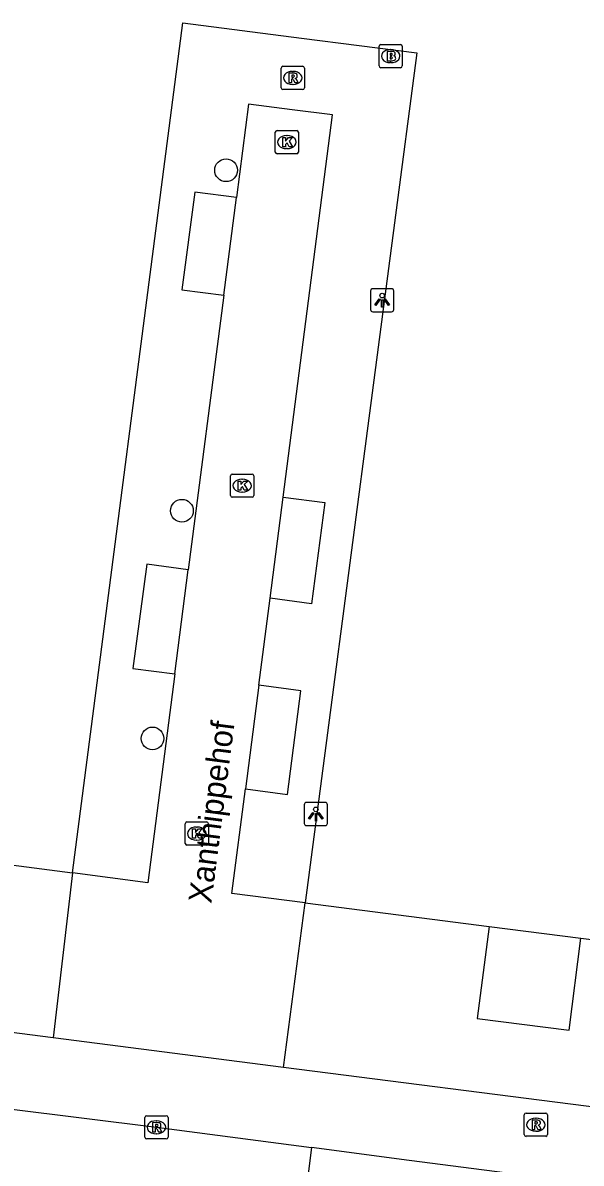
# Model space of a CAD drawing. Extents: x 162186 to 163152, y 385513 to 386513.
# Drawn here: x 162404.64 to 162428.73, y 386051 to 386100.17 of the extents above; entities that cross this region are included whole.
import ezdxf

# ---------------------------------------------------------------- set-up
doc = ezdxf.new("R2010")
doc.units = 0
for name, color, linetype in [('IMGEO_Boom', 7, 'Continuous'), ('IMGEO_Brandkraan', 7, 'Continuous'), ('IMGEO_Groenvoorziening', 7, 'Continuous'), ('IMGEO_Kolk', 7, 'Continuous'), ('IMGEO_Lichtpunt', 7, 'Continuous'), ('IMGEO_Openbare_ruimte_label', 7, 'Continuous'), ('IMGEO_Rijbaan_lokaal_open', 7, 'Continuous'), ('IMGEO_Rioolput', 7, 'Continuous'), ('IMGEO_Voetpad_open', 7, 'Continuous')]:
    doc.layers.add(name, color=color, linetype=linetype)

msp = doc.modelspace()

# ---------------------------------------------------------------- linework, layer by layer
at = {"layer": 'IMGEO_Boom'}
for centre in [(162413.406, 386093.807), (162411.505, 386079.129), (162410.234, 386069.311)]:
    msp.add_circle(centre, 0.489, dxfattribs=at)
at = {"layer": 'IMGEO_Brandkraan'}
for p, q in [((162420.083, 386099.229), (162420.935, 386099.229)), ((162420.008, 386098.303), (162420.008, 386099.155)), ((162420.496, 386099.009), (162420.521, 386099.009)), ((162421.009, 386099.155), (162421.009, 386098.303)), ((162420.935, 386098.229), (162420.083, 386098.229)), ((162420.519, 386098.449), (162420.494, 386098.449))]:
    msp.add_line(p, q, dxfattribs=at)
for points in [[(162420.083, 386099.229), (162420.935, 386099.229)], [(162420.008, 386098.303), (162420.008, 386099.155)], [(162420.356, 386098.929), (162420.356, 386098.529), (162420.569, 386098.529)], [(162420.587, 386098.929), (162420.356, 386098.929)], [(162420.535, 386098.848), (162420.481, 386098.848), (162420.481, 386098.772)], [(162420.481, 386098.772), (162420.534, 386098.772)], [(162420.543, 386098.696), (162420.481, 386098.696), (162420.481, 386098.615)], [(162421.009, 386099.155), (162421.009, 386098.303)], [(162420.935, 386098.229), (162420.083, 386098.229)], [(162420.481, 386098.615), (162420.543, 386098.615)]]:
    msp.add_lwpolyline(points, dxfattribs=at)
for centre, radius, start, end in [((162420.085, 386099.153), 0.0765, 91.552, 178.448), ((162420.085, 386099.153), 0.0765, 91.552, 178.448), ((162420.933, 386099.153), 0.0765, 1.552, 88.448), ((162420.933, 386099.153), 0.0765, 1.552, 88.448), ((162420.536, 386098.81), 0.0379, 267.8285, 90.9355), ((162420.544, 386098.655), 0.0404, 269.8759, 90.5077), ((162420.591, 386098.784), 0.145, 59.4692, 91.5367), ((162420.616, 386098.831), 0.0922, 285.5137, 58.1501), ((162420.621, 386098.639), 0.105, 301.3115, 78.989), ((162420.085, 386098.305), 0.0765, 181.552, 268.448), ((162420.085, 386098.305), 0.0765, 181.552, 268.448), ((162420.575, 386098.78), 0.251, 268.6676, 293.5347), ((162420.933, 386098.305), 0.0765, 271.552, 358.448), ((162420.933, 386098.305), 0.0765, 271.552, 358.448)]:
    msp.add_arc(centre, radius, start, end, dxfattribs=at)
for centre, major_axis, ratio, start_param, end_param in [((162420.495, 386098.729), (-0.387, 0.002), 0.722429, 4.712389, 7.853982), ((162420.52, 386098.729), (-0.39, 0.002), 0.717154, 1.570796, 4.712389)]:
    msp.add_ellipse(centre, major_axis=major_axis, ratio=ratio, start_param=start_param, end_param=end_param, dxfattribs=at)
at = {"layer": 'IMGEO_Groenvoorziening'}
for points in [[(162403.805, 386063.903), (162406.781, 386063.52)], [(162416.817, 386062.224), (162424.751, 386061.206)], [(162424.751, 386061.206), (162424.242, 386057.239), (162428.21, 386056.731), (162428.719, 386060.699)], [(162424.751, 386061.206), (162428.719, 386060.699)], [(162428.719, 386060.699), (162431.998, 386060.278)]]:
    msp.add_lwpolyline(points, dxfattribs=at)
at = {"layer": 'IMGEO_Kolk'}
for p, q in [((162415.532, 386094.594), (162415.532, 386095.446)), ((162415.607, 386095.52), (162416.459, 386095.52)), ((162416.02, 386095.3), (162416.045, 386095.3)), ((162416.533, 386095.446), (162416.533, 386094.594)), ((162416.043, 386094.74), (162416.018, 386094.74)), ((162416.459, 386094.52), (162415.607, 386094.52)), ((162413.602, 386079.783), (162413.602, 386080.635)), ((162413.677, 386080.709), (162414.529, 386080.709)), ((162414.09, 386080.489), (162414.115, 386080.489)), ((162414.603, 386080.635), (162414.603, 386079.783)), ((162414.529, 386079.709), (162413.677, 386079.709)), ((162414.113, 386079.929), (162414.088, 386079.929)), ((162411.643, 386064.783), (162411.643, 386065.635)), ((162411.718, 386065.709), (162412.57, 386065.709)), ((162412.131, 386065.489), (162412.156, 386065.489)), ((162412.644, 386065.635), (162412.644, 386064.783)), ((162412.154, 386064.929), (162412.129, 386064.929)), ((162412.57, 386064.709), (162411.718, 386064.709))]:
    msp.add_line(p, q, dxfattribs=at)
for points in [[(162415.532, 386094.594), (162415.532, 386095.446)], [(162415.607, 386095.52), (162416.459, 386095.52)], [(162416.533, 386095.446), (162416.533, 386094.594)], [(162415.853, 386095.22), (162415.976, 386095.22), (162415.976, 386095.069), (162416.106, 386095.22), (162416.27, 386095.22), (162416.124, 386095.069), (162416.277, 386094.82), (162416.125, 386094.82), (162416.04, 386094.984), (162415.976, 386094.917), (162415.976, 386094.82), (162415.853, 386094.82), (162415.853, 386095.22)], [(162416.459, 386094.52), (162415.607, 386094.52)], [(162413.602, 386079.783), (162413.602, 386080.635)], [(162413.677, 386080.709), (162414.529, 386080.709)], [(162414.603, 386080.635), (162414.603, 386079.783)], [(162413.923, 386080.409), (162414.046, 386080.409), (162414.046, 386080.258), (162414.176, 386080.409), (162414.34, 386080.409), (162414.194, 386080.258), (162414.347, 386080.009), (162414.195, 386080.009), (162414.11, 386080.173), (162414.046, 386080.106), (162414.046, 386080.009), (162413.923, 386080.009), (162413.923, 386080.409)], [(162414.529, 386079.709), (162413.677, 386079.709)], [(162411.643, 386064.783), (162411.643, 386065.635)], [(162411.718, 386065.709), (162412.57, 386065.709)], [(162411.964, 386065.409), (162412.087, 386065.409), (162412.087, 386065.258), (162412.217, 386065.409), (162412.381, 386065.409), (162412.235, 386065.258), (162412.388, 386065.009), (162412.236, 386065.009), (162412.151, 386065.173), (162412.087, 386065.106), (162412.087, 386065.009), (162411.964, 386065.009), (162411.964, 386065.409)], [(162412.644, 386065.635), (162412.644, 386064.783)], [(162412.57, 386064.709), (162411.718, 386064.709)]]:
    msp.add_lwpolyline(points, dxfattribs=at)
for centre, start, end in [((162415.609, 386095.444), 91.552, 178.448), ((162415.609, 386095.444), 91.552, 178.448), ((162416.457, 386095.444), 1.552, 88.448), ((162416.457, 386095.444), 1.552, 88.448), ((162415.609, 386094.596), 181.552, 268.448), ((162415.609, 386094.596), 181.552, 268.448), ((162416.457, 386094.596), 271.552, 358.448), ((162416.457, 386094.596), 271.552, 358.448), ((162413.679, 386080.633), 91.552, 178.448), ((162413.679, 386080.633), 91.552, 178.448), ((162414.527, 386080.633), 1.552, 88.448), ((162414.527, 386080.633), 1.552, 88.448), ((162413.679, 386079.785), 181.552, 268.448), ((162413.679, 386079.785), 181.552, 268.448), ((162414.527, 386079.785), 271.552, 358.448), ((162414.527, 386079.785), 271.552, 358.448), ((162411.72, 386065.633), 91.552, 178.448), ((162411.72, 386065.633), 91.552, 178.448), ((162412.568, 386065.633), 1.552, 88.448), ((162412.568, 386065.633), 1.552, 88.448), ((162411.72, 386064.785), 181.552, 268.448), ((162411.72, 386064.785), 181.552, 268.448), ((162412.568, 386064.785), 271.552, 358.448), ((162412.568, 386064.785), 271.552, 358.448)]:
    msp.add_arc(centre, 0.0765, start, end, dxfattribs=at)
for centre, major_axis, ratio, start_param, end_param in [((162416.019, 386095.02), (-0.387, 0.002), 0.722429, 4.712389, 7.853982), ((162416.044, 386095.02), (-0.39, 0.002), 0.717154, 1.570796, 4.712389), ((162414.089, 386080.209), (-0.387, 0.002), 0.722429, 4.712389, 7.853982), ((162414.114, 386080.209), (-0.39, 0.002), 0.717154, 1.570796, 4.712389), ((162412.13, 386065.209), (-0.387, 0.002), 0.722429, 4.712389, 7.853982), ((162412.155, 386065.209), (-0.39, 0.002), 0.717154, 1.570796, 4.712389)]:
    msp.add_ellipse(centre, major_axis=major_axis, ratio=ratio, start_param=start_param, end_param=end_param, dxfattribs=at)
at = {"layer": 'IMGEO_Lichtpunt'}
for p, q in [((162419.644, 386088.607), (162419.644, 386087.8)), ((162419.644, 386088.607), (162419.644, 386087.8)), ((162420.546, 386088.702), (162419.738, 386088.702)), ((162420.546, 386088.702), (162419.738, 386088.702)), ((162420.64, 386087.8), (162420.64, 386088.607)), ((162420.64, 386087.8), (162420.64, 386088.607)), ((162419.738, 386087.706), (162420.546, 386087.706)), ((162419.738, 386087.706), (162420.546, 386087.706)), ((162416.783, 386066.455), (162416.783, 386065.648)), ((162416.783, 386066.455), (162416.783, 386065.648)), ((162417.685, 386066.55), (162416.877, 386066.55)), ((162417.685, 386066.55), (162416.877, 386066.55)), ((162417.779, 386065.648), (162417.779, 386066.455)), ((162417.779, 386065.648), (162417.779, 386066.455)), ((162416.877, 386065.554), (162417.685, 386065.554)), ((162416.877, 386065.554), (162417.685, 386065.554))]:
    msp.add_line(p, q, dxfattribs=at)
for points in [[(162420.018, 386088.271), (162420.057, 386088.243), (162419.869, 386087.981), (162419.831, 386088.008), (162420.018, 386088.271)], [(162420.12, 386088.223), (162420.167, 386088.223), (162420.167, 386087.901), (162420.12, 386087.901), (162420.12, 386088.223)], [(162420.23, 386088.243), (162420.268, 386088.27), (162420.455, 386088.008), (162420.416, 386087.98), (162420.23, 386088.243)], [(162417.157, 386066.119), (162417.196, 386066.091), (162417.008, 386065.829), (162416.97, 386065.856), (162417.157, 386066.119)], [(162417.259, 386066.071), (162417.306, 386066.071), (162417.306, 386065.749), (162417.259, 386065.749), (162417.259, 386066.071)], [(162417.369, 386066.091), (162417.407, 386066.118), (162417.594, 386065.856), (162417.555, 386065.828), (162417.369, 386066.091)]]:
    msp.add_lwpolyline(points, dxfattribs=at)
for centre in [(162420.143, 386088.405), (162417.282, 386066.253)]:
    msp.add_circle(centre, 0.0994, dxfattribs=at)
for centre, start, end in [((162419.738, 386088.607), 90, 180), ((162419.738, 386088.607), 90, 180), ((162420.546, 386088.607), 0, 90), ((162420.546, 386088.607), 0, 90), ((162419.738, 386087.8), 180, 270), ((162419.738, 386087.8), 180, 270), ((162420.546, 386087.8), 270, 0), ((162420.546, 386087.8), 270, 360), ((162416.877, 386066.455), 90, 180), ((162416.877, 386066.455), 90, 180), ((162417.685, 386066.455), 0, 90), ((162417.685, 386066.455), 0, 90), ((162416.877, 386065.648), 180, 270), ((162416.877, 386065.648), 180, 270), ((162417.685, 386065.648), 270, 0), ((162417.685, 386065.648), 270, 360)]:
    msp.add_arc(centre, 0.0946, start, end, dxfattribs=at)
at = {"layer": 'IMGEO_Rijbaan_lokaal_open'}
for points in [[(162415.873, 386079.718), (162418.002, 386096.194), (162416.264, 386096.419), (162414.38, 386096.662), (162413.858, 386092.632)], [(162413.313, 386088.424), (162413.858, 386092.632)], [(162413.313, 386088.424), (162411.78, 386076.584)], [(162415.31, 386075.363), (162415.873, 386079.718)], [(162411.198, 386072.09), (162411.78, 386076.584)], [(162414.825, 386071.611), (162415.31, 386075.363)], [(162411.198, 386072.09), (162410.032, 386063.084), (162406.781, 386063.52)], [(162414.825, 386071.611), (162414.246, 386067.132)], [(162416.817, 386062.224), (162413.663, 386062.619), (162414.246, 386067.132)], [(162406.781, 386063.52), (162405.95, 386056.404)], [(162415.88, 386055.128), (162416.817, 386062.224)], [(162415.88, 386055.128), (162405.95, 386056.404)], [(162404.055, 386053.339), (162410.404, 386052.546), (162417.099, 386051.668)], [(162417.099, 386051.668), (162416.565, 386047.431)]]:
    msp.add_lwpolyline(points, dxfattribs=at)
at = {"layer": 'IMGEO_Rioolput'}
for p, q in [((162415.785, 386097.363), (162415.785, 386098.215)), ((162415.86, 386098.289), (162416.712, 386098.289)), ((162416.786, 386098.215), (162416.786, 386097.363)), ((162416.273, 386098.069), (162416.298, 386098.069)), ((162416.712, 386097.289), (162415.86, 386097.289)), ((162416.296, 386097.509), (162416.271, 386097.509)), ((162409.903, 386052.12), (162409.903, 386052.972)), ((162409.978, 386053.046), (162410.83, 386053.046)), ((162410.904, 386052.972), (162410.904, 386052.12)), ((162426.272, 386052.23), (162426.272, 386053.082)), ((162426.347, 386053.156), (162427.199, 386053.156)), ((162427.273, 386053.082), (162427.273, 386052.23)), ((162410.391, 386052.826), (162410.416, 386052.826)), ((162426.76, 386052.936), (162426.785, 386052.936)), ((162410.83, 386052.046), (162409.978, 386052.046)), ((162410.414, 386052.266), (162410.389, 386052.266)), ((162427.199, 386052.156), (162426.347, 386052.156)), ((162426.783, 386052.376), (162426.758, 386052.376))]:
    msp.add_line(p, q, dxfattribs=at)
for points in [[(162415.785, 386097.363), (162415.785, 386098.215)], [(162415.86, 386098.289), (162416.712, 386098.289)], [(162416.786, 386098.215), (162416.786, 386097.363)], [(162416.374, 386097.987), (162416.122, 386097.989), (162416.122, 386097.589)], [(162416.122, 386097.589), (162416.246, 386097.589), (162416.246, 386097.751), (162416.257, 386097.751)], [(162416.3, 386097.908), (162416.246, 386097.908), (162416.246, 386097.827)], [(162416.246, 386097.827), (162416.298, 386097.827)], [(162416.304, 386097.722), (162416.375, 386097.589), (162416.515, 386097.589), (162416.45, 386097.715)], [(162416.712, 386097.289), (162415.86, 386097.289)], [(162409.903, 386052.12), (162409.903, 386052.972)], [(162409.978, 386053.046), (162410.83, 386053.046)], [(162410.904, 386052.972), (162410.904, 386052.12)], [(162426.272, 386052.23), (162426.272, 386053.082)], [(162426.347, 386053.156), (162427.199, 386053.156)], [(162427.273, 386053.082), (162427.273, 386052.23)], [(162410.492, 386052.744), (162410.24, 386052.746), (162410.24, 386052.346)], [(162410.24, 386052.346), (162410.364, 386052.346), (162410.364, 386052.508), (162410.375, 386052.508)], [(162410.418, 386052.665), (162410.364, 386052.665), (162410.364, 386052.584)], [(162410.364, 386052.584), (162410.416, 386052.584)], [(162410.422, 386052.479), (162410.493, 386052.346), (162410.633, 386052.346), (162410.568, 386052.472)], [(162426.861, 386052.854), (162426.609, 386052.856), (162426.609, 386052.456)], [(162426.609, 386052.456), (162426.733, 386052.456), (162426.733, 386052.618), (162426.744, 386052.618)], [(162426.787, 386052.775), (162426.733, 386052.775), (162426.733, 386052.694)], [(162426.733, 386052.694), (162426.785, 386052.694)], [(162426.791, 386052.589), (162426.862, 386052.456), (162427.002, 386052.456), (162426.937, 386052.582)], [(162410.83, 386052.046), (162409.978, 386052.046)], [(162427.199, 386052.156), (162426.347, 386052.156)]]:
    msp.add_lwpolyline(points, dxfattribs=at)
for centre, radius, start, end in [((162415.862, 386098.213), 0.0765, 91.552, 178.448), ((162415.862, 386098.213), 0.0765, 91.552, 178.448), ((162416.71, 386098.213), 0.0765, 1.552, 88.448), ((162416.71, 386098.213), 0.0765, 1.552, 88.448), ((162416.256, 386097.698), 0.0533, 26.0293, 88.6989), ((162416.282, 386098.016), 0.19, 274.7715, 282.9687), ((162416.306, 386097.812), 0.0964, 77.0061, 93.1865), ((162416.32, 386097.869), 0.0378, 276.6634, 79.6772), ((162416.373, 386097.877), 0.109, 350.3612, 89.416), ((162416.371, 386097.877), 0.112, 277.5842, 350.9817), ((162416.355, 386097.662), 0.108, 29.5134, 73.7905), ((162415.862, 386097.365), 0.0765, 181.552, 268.448), ((162415.862, 386097.365), 0.0765, 181.552, 268.448), ((162416.71, 386097.365), 0.0765, 271.552, 358.448), ((162416.71, 386097.365), 0.0765, 271.552, 358.448), ((162409.98, 386052.97), 0.0765, 91.552, 178.448), ((162409.98, 386052.97), 0.0765, 91.552, 178.448), ((162410.828, 386052.97), 0.0765, 1.552, 88.448), ((162410.828, 386052.97), 0.0765, 1.552, 88.448), ((162426.349, 386053.08), 0.0765, 91.552, 178.448), ((162426.349, 386053.08), 0.0765, 91.552, 178.448), ((162427.197, 386053.08), 0.0765, 1.552, 88.448), ((162427.197, 386053.08), 0.0765, 1.552, 88.448), ((162410.374, 386052.455), 0.0533, 26.0293, 88.6989), ((162410.4, 386052.773), 0.19, 274.7715, 282.9687), ((162410.424, 386052.569), 0.0964, 77.0061, 93.1865), ((162410.438, 386052.626), 0.0378, 276.6634, 79.6772), ((162410.491, 386052.634), 0.109, 350.3612, 89.416), ((162410.489, 386052.634), 0.112, 277.5842, 350.9817), ((162410.473, 386052.419), 0.108, 29.5134, 73.7905), ((162426.743, 386052.565), 0.0533, 26.0293, 88.6989), ((162426.769, 386052.883), 0.19, 274.7715, 282.9687), ((162426.793, 386052.679), 0.0964, 77.0061, 93.1865), ((162426.807, 386052.736), 0.0378, 276.6634, 79.6772), ((162426.86, 386052.744), 0.109, 350.3612, 89.416), ((162426.858, 386052.744), 0.112, 277.5842, 350.9817), ((162426.842, 386052.529), 0.108, 29.5134, 73.7905), ((162409.98, 386052.122), 0.0765, 181.552, 268.448), ((162409.98, 386052.122), 0.0765, 181.552, 268.448), ((162410.828, 386052.122), 0.0765, 271.552, 358.448), ((162410.828, 386052.122), 0.0765, 271.552, 358.448), ((162426.349, 386052.232), 0.0765, 181.552, 268.448), ((162426.349, 386052.232), 0.0765, 181.552, 268.448), ((162427.197, 386052.232), 0.0765, 271.552, 358.448), ((162427.197, 386052.232), 0.0765, 271.552, 358.448)]:
    msp.add_arc(centre, radius, start, end, dxfattribs=at)
for centre, major_axis, ratio, start_param, end_param in [((162416.272, 386097.789), (-0.387, 0.002), 0.722429, 4.712389, 7.853982), ((162416.297, 386097.789), (-0.39, 0.002), 0.717154, 1.570796, 4.712389), ((162410.39, 386052.546), (-0.387, 0.002), 0.722429, 4.712389, 7.853982), ((162410.415, 386052.546), (-0.39, 0.002), 0.717154, 1.570796, 4.712389), ((162426.759, 386052.656), (-0.387, 0.002), 0.722429, 4.712389, 7.853982), ((162426.784, 386052.656), (-0.39, 0.002), 0.717154, 1.570796, 4.712389)]:
    msp.add_ellipse(centre, major_axis=major_axis, ratio=ratio, start_param=start_param, end_param=end_param, dxfattribs=at)
at = {"layer": 'IMGEO_Voetpad_open'}
for points in [[(162406.781, 386063.52), (162411.549, 386100.165), (162416.658, 386099.507), (162421.644, 386098.864), (162416.817, 386062.224)], [(162413.858, 386092.632), (162412.063, 386092.856), (162411.506, 386088.652), (162413.313, 386088.424)], [(162415.873, 386079.718), (162417.665, 386079.485), (162417.099, 386075.118), (162415.31, 386075.363)], [(162411.78, 386076.584), (162409.986, 386076.818), (162409.391, 386072.323), (162411.198, 386072.09)], [(162414.246, 386067.132), (162416.053, 386066.898), (162416.632, 386071.369), (162414.825, 386071.611)], [(162405.95, 386056.404), (162393.558, 386057.997), (162374.53, 386060.423)], [(162447.668, 386051.07), (162429.615, 386053.363), (162415.88, 386055.128)], [(162446.5, 386043.591), (162446.543, 386043.929), (162447.038, 386047.8), (162436.597, 386049.145), (162421.308, 386051.115), (162417.099, 386051.668)]]:
    msp.add_lwpolyline(points, dxfattribs=at)

# ---------------------------------------------------------------- texts
at = {"layer": 'IMGEO_Openbare_ruimte_label'}
msp.add_text('Xanthippehof', height=1, rotation=82.6476, dxfattribs=at).set_placement((162412.77, 386062.168))

doc.saveas('drawing.dxf')
